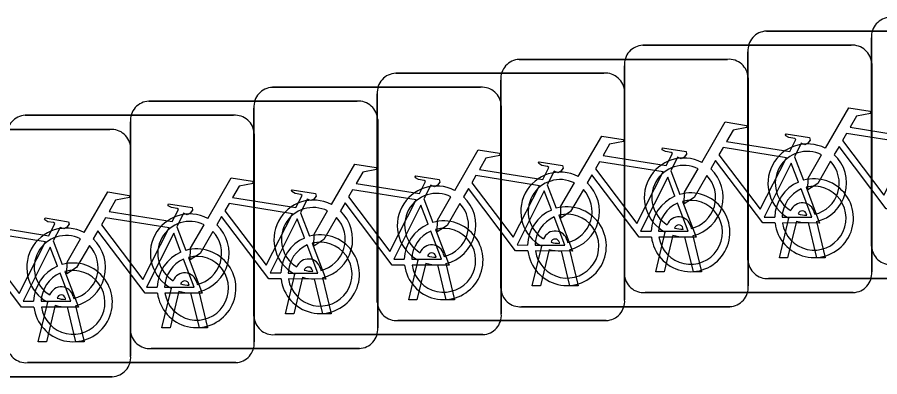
# Model space of a CAD drawing. Extents: x 162184 to 163154, y 385507 to 386516.
# Drawn here: x 162761.834 to 162765.317, y 386425.72 to 386427.173 of the extents above; entities that cross this region are included whole.
import ezdxf

# ---------------------------------------------------------------- set-up
doc = ezdxf.new("R2010")
doc.units = 0
doc.layers.add('IMGEO_Fietsenrek', color=7, linetype='Continuous')

msp = doc.modelspace()

# ---------------------------------------------------------------- linework, layer by layer
at = {"layer": 'IMGEO_Fietsenrek'}
for p, q in [((162764.8589, 386427.1165), (162765.6998, 386427.1165)), ((162765.6998, 386427.1165), (162764.8589, 386427.1165)), ((162764.3599, 386427.0595), (162765.2008, 386427.0595)), ((162765.2008, 386427.0595), (162764.3599, 386427.0595)), ((162765.2835, 386426.2479), (162765.2835, 386427.0888)), ((162765.2835, 386427.0888), (162765.2835, 386426.2479)), ((162764.7845, 386426.1919), (162764.7845, 386427.0328)), ((162764.7845, 386427.0328), (162764.7845, 386426.1919)), ((162763.8609, 386427.0025), (162764.7018, 386427.0025)), ((162764.7018, 386427.0025), (162763.8609, 386427.0025)), ((162764.2855, 386426.1349), (162764.2855, 386426.9758)), ((162764.2855, 386426.9758), (162764.2855, 386426.1349)), ((162765.2845, 386426.9851), (162765.2845, 386426.1442)), ((162765.2845, 386426.1442), (162765.2845, 386426.9851)), ((162763.3619, 386426.9465), (162764.2028, 386426.9465)), ((162764.2028, 386426.9465), (162763.3619, 386426.9465)), ((162763.7865, 386426.0779), (162763.7865, 386426.9188)), ((162763.7865, 386426.9188), (162763.7865, 386426.0779)), ((162764.7855, 386426.9281), (162764.7855, 386426.0872)), ((162764.7855, 386426.0872), (162764.7855, 386426.9281)), ((162762.8639, 386426.8895), (162763.7048, 386426.8895)), ((162763.7048, 386426.8895), (162762.8639, 386426.8895)), ((162763.2875, 386426.0219), (162763.2875, 386426.8628)), ((162763.2875, 386426.8628), (162763.2875, 386426.0219)), ((162764.2865, 386426.8721), (162764.2865, 386426.0312)), ((162764.2865, 386426.0312), (162764.2865, 386426.8721)), ((162762.3649, 386426.8335), (162763.2058, 386426.8335)), ((162763.2058, 386426.8335), (162762.3649, 386426.8335)), ((162763.7885, 386426.8151), (162763.7885, 386425.9742)), ((162763.7885, 386425.9742), (162763.7885, 386426.8151)), ((162762.7895, 386425.9649), (162762.7895, 386426.8058)), ((162762.7895, 386426.8058), (162762.7895, 386425.9649)), ((162761.8659, 386426.7765), (162762.7068, 386426.7765)), ((162762.7068, 386426.7765), (162761.8659, 386426.7765)), ((162762.2905, 386425.9089), (162762.2905, 386426.7498)), ((162762.2905, 386426.7498), (162762.2905, 386425.9089)), ((162763.2895, 386426.7591), (162763.2895, 386425.9182)), ((162763.2895, 386425.9182), (162763.2895, 386426.7591)), ((162761.3669, 386426.7195), (162762.2078, 386426.7195)), ((162762.2078, 386426.7195), (162761.3669, 386426.7195)), ((162762.7905, 386426.7021), (162762.7905, 386425.8612)), ((162762.7905, 386425.8612), (162762.7905, 386426.7021)), ((162762.2915, 386426.6451), (162762.2915, 386425.8042)), ((162762.2915, 386425.8042), (162762.2915, 386426.6451)), ((162764.9722, 386426.6092), (162765.0085, 386426.514)), ((162764.4732, 386426.5522), (162764.5095, 386426.457)), ((162763.9742, 386426.4962), (162764.0105, 386426.401)), ((162763.4762, 386426.4392), (162763.5125, 386426.344)), ((162762.9772, 386426.3832), (162763.0135, 386426.288)), ((162764.9115, 386426.2013), (162764.9498, 386426.3613)), ((162765.0219, 386426.3729), (162765.0209, 386426.3772)), ((162765.0526, 386426.3844), (162765.0544, 386426.3765)), ((162762.4782, 386426.3262), (162762.5145, 386426.231)), ((162764.5536, 386426.3274), (162764.5554, 386426.3195)), ((162764.9802, 386426.3491), (162764.9449, 386426.2013)), ((162765.063, 386426.2013), (162765.0291, 386426.343)), ((162765.0614, 386426.3473), (162765.0964, 386426.2013)), ((162764.4125, 386426.1443), (162764.4508, 386426.3043)), ((162764.4812, 386426.2921), (162764.4459, 386426.1443)), ((162764.5229, 386426.3159), (162764.5219, 386426.3202)), ((162764.5624, 386426.2903), (162764.5974, 386426.1443)), ((162761.9792, 386426.2692), (162762.0155, 386426.174)), ((162764.0239, 386426.2589), (162764.0229, 386426.2632)), ((162764.0546, 386426.2704), (162764.0564, 386426.2625)), ((162764.564, 386426.1443), (162764.5301, 386426.286)), ((162763.9135, 386426.0873), (162763.9518, 386426.2473)), ((162763.9822, 386426.2351), (162763.9469, 386426.0873)), ((162764.065, 386426.0873), (162764.0311, 386426.229)), ((162764.0634, 386426.2333), (162764.0984, 386426.0873)), ((162763.4145, 386426.0313), (162763.4528, 386426.1913)), ((162763.5249, 386426.2029), (162763.5239, 386426.2072)), ((162763.5556, 386426.2144), (162763.5574, 386426.2065)), ((162764.9449, 386426.2013), (162764.9115, 386426.2013)), ((162765.0964, 386426.2013), (162765.063, 386426.2013)), ((162763.0269, 386426.1459), (162763.0259, 386426.1502)), ((162763.0576, 386426.1574), (162763.0594, 386426.1495)), ((162763.4832, 386426.1791), (162763.4479, 386426.0313)), ((162763.566, 386426.0313), (162763.5321, 386426.173)), ((162763.5644, 386426.1773), (162763.5994, 386426.0313)), ((162762.9165, 386425.9743), (162762.9548, 386426.1343)), ((162762.9852, 386426.1221), (162762.9499, 386425.9743)), ((162763.068, 386425.9743), (162763.0341, 386426.116)), ((162763.0664, 386426.1203), (162763.1014, 386425.9743)), ((162764.4459, 386426.1443), (162764.4125, 386426.1443)), ((162764.5974, 386426.1443), (162764.564, 386426.1443)), ((162765.7091, 386426.1175), (162764.8682, 386426.1175)), ((162764.8682, 386426.1175), (162765.7091, 386426.1175)), ((162762.5279, 386426.0899), (162762.5269, 386426.0942)), ((162762.5586, 386426.1014), (162762.5604, 386426.0935)), ((162763.9469, 386426.0873), (162763.9135, 386426.0873)), ((162764.0984, 386426.0873), (162764.065, 386426.0873)), ((162762.4175, 386425.9183), (162762.4558, 386426.0783)), ((162762.4862, 386426.0661), (162762.4509, 386425.9183)), ((162762.569, 386425.9183), (162762.5351, 386426.06)), ((162762.5674, 386426.0643), (162762.6024, 386425.9183)), ((162765.2101, 386426.0605), (162764.3692, 386426.0605)), ((162764.3692, 386426.0605), (162765.2101, 386426.0605)), ((162761.9185, 386425.8613), (162761.9568, 386426.0213)), ((162762.0289, 386426.0329), (162762.0279, 386426.0372)), ((162762.0596, 386426.0444), (162762.0614, 386426.0365)), ((162763.4479, 386426.0313), (162763.4145, 386426.0313)), ((162763.5994, 386426.0313), (162763.566, 386426.0313)), ((162761.9872, 386426.0091), (162761.9519, 386425.8613)), ((162762.07, 386425.8613), (162762.0361, 386426.003)), ((162762.0684, 386426.0073), (162762.1034, 386425.8613)), ((162764.7111, 386426.0035), (162763.8702, 386426.0035)), ((162763.8702, 386426.0035), (162764.7111, 386426.0035)), ((162762.9499, 386425.9743), (162762.9165, 386425.9743)), ((162763.1014, 386425.9743), (162763.068, 386425.9743)), ((162764.2121, 386425.9475), (162763.3712, 386425.9475)), ((162763.3712, 386425.9475), (162764.2121, 386425.9475)), ((162762.4509, 386425.9183), (162762.4175, 386425.9183)), ((162762.6024, 386425.9183), (162762.569, 386425.9183)), ((162763.7141, 386425.8905), (162762.8732, 386425.8905)), ((162762.8732, 386425.8905), (162763.7141, 386425.8905)), ((162761.9519, 386425.8613), (162761.9185, 386425.8613)), ((162762.1034, 386425.8613), (162762.07, 386425.8613)), ((162763.2151, 386425.8345), (162762.3742, 386425.8345)), ((162762.3742, 386425.8345), (162763.2151, 386425.8345)), ((162762.7161, 386425.7775), (162761.8752, 386425.7775)), ((162761.8752, 386425.7775), (162762.7161, 386425.7775)), ((162762.2171, 386425.7205), (162761.3762, 386425.7205)), ((162761.3762, 386425.7205), (162762.2171, 386425.7205))]:
    msp.add_line(p, q, dxfattribs=at)
for points in [[(162765.0971, 386426.6432), (162765.1918, 386426.8067), (162765.278, 386426.7929), (162765.2797, 386426.7842), (162765.2236, 386426.7733), (162765.1974, 386426.728), (162765.4526, 386426.6872)], [(162764.5981, 386426.5862), (162764.6928, 386426.7497), (162764.779, 386426.7359), (162764.7807, 386426.7272), (162764.7246, 386426.7163), (162764.6984, 386426.671), (162764.9536, 386426.6302)], [(162764.0991, 386426.5292), (162764.1938, 386426.6927), (162764.28, 386426.6789), (162764.2817, 386426.6702), (162764.2256, 386426.6593), (162764.1994, 386426.614), (162764.4546, 386426.5732)], [(162764.9536, 386426.6302), (162764.9786, 386426.679), (162764.9735, 386426.683), (162764.9503, 386426.6867), (162764.9376, 386426.6942), (162764.9366, 386426.6973), (162764.9388, 386426.7019), (162765.0336, 386426.6868), (162765.0359, 386426.6765), (162765.0265, 386426.6641), (162765.0141, 386426.6577), (162764.9996, 386426.6639), (162764.9722, 386426.6092)], [(162765.4397, 386426.662), (162765.1829, 386426.703), (162765.1662, 386426.6742), (162765.3332, 386426.4539), (162765.4397, 386426.662)], [(162764.4546, 386426.5732), (162764.4796, 386426.622), (162764.4745, 386426.626), (162764.4513, 386426.6297), (162764.4386, 386426.6372), (162764.4376, 386426.6403), (162764.4398, 386426.6449), (162764.5346, 386426.6298), (162764.5369, 386426.6195), (162764.5275, 386426.6071), (162764.5151, 386426.6007), (162764.5006, 386426.6069), (162764.4732, 386426.5522)], [(162764.9407, 386426.605), (162764.6839, 386426.646), (162764.6672, 386426.6172), (162764.8342, 386426.3969), (162764.9407, 386426.605)], [(162765.3928, 386426.3985), (162765.3431, 386426.3986), (162765.1524, 386426.6503), (162765.1334, 386426.6175)], [(162763.6001, 386426.4732), (162763.6948, 386426.6367), (162763.781, 386426.6229), (162763.7827, 386426.6142), (162763.7266, 386426.6033), (162763.7004, 386426.558), (162763.9556, 386426.5172)], [(162765.1178, 386426.5907), (162765.0662, 386426.5015), (162765.0263, 386426.4755), (162765.0275, 386426.523), (162765.082, 386426.6172)], [(162763.1021, 386426.4162), (162763.1968, 386426.5797), (162763.283, 386426.5659), (162763.2847, 386426.5572), (162763.2286, 386426.5463), (162763.2024, 386426.501), (162763.4576, 386426.4602)], [(162763.9556, 386426.5172), (162763.9806, 386426.566), (162763.9755, 386426.57), (162763.9523, 386426.5737), (162763.9396, 386426.5812), (162763.9386, 386426.5843), (162763.9408, 386426.5889), (162764.0356, 386426.5738), (162764.0379, 386426.5635), (162764.0285, 386426.5511), (162764.0161, 386426.5447), (162764.0016, 386426.5509), (162763.9742, 386426.4962)], [(162764.4417, 386426.548), (162764.1849, 386426.589), (162764.1682, 386426.5602), (162764.3352, 386426.3399), (162764.4417, 386426.548)], [(162764.8938, 386426.3415), (162764.8441, 386426.3416), (162764.6534, 386426.5933), (162764.6344, 386426.5605)], [(162764.9887, 386426.507), (162764.9594, 386426.5838), (162764.85, 386426.3657), (162764.8927, 386426.3656)], [(162763.9427, 386426.492), (162763.6859, 386426.533), (162763.6692, 386426.5042), (162763.8362, 386426.2839), (162763.9427, 386426.492)], [(162764.3948, 386426.2845), (162764.3451, 386426.2846), (162764.1544, 386426.5363), (162764.1354, 386426.5035)], [(162764.6188, 386426.5337), (162764.5672, 386426.4445), (162764.5273, 386426.4185), (162764.5285, 386426.466), (162764.583, 386426.5602)], [(162762.6031, 386426.3602), (162762.6978, 386426.5237), (162762.784, 386426.5099), (162762.7857, 386426.5012), (162762.7296, 386426.4903), (162762.7034, 386426.445), (162762.9586, 386426.4042)], [(162763.4576, 386426.4602), (162763.4826, 386426.509), (162763.4775, 386426.513), (162763.4543, 386426.5167), (162763.4416, 386426.5242), (162763.4406, 386426.5273), (162763.4428, 386426.5319), (162763.5376, 386426.5168), (162763.5399, 386426.5065), (162763.5305, 386426.4941), (162763.5181, 386426.4877), (162763.5036, 386426.4939), (162763.4762, 386426.4392)], [(162764.1198, 386426.4767), (162764.0682, 386426.3875), (162764.0283, 386426.3615), (162764.0295, 386426.409), (162764.084, 386426.5032)], [(162764.4897, 386426.45), (162764.4604, 386426.5268), (162764.351, 386426.3087), (162764.3937, 386426.3086)], [(162762.1041, 386426.3032), (162762.1988, 386426.4667), (162762.285, 386426.4529), (162762.2867, 386426.4442), (162762.2306, 386426.4333), (162762.2044, 386426.388), (162762.4596, 386426.3472)], [(162762.9586, 386426.4042), (162762.9836, 386426.453), (162762.9785, 386426.457), (162762.9553, 386426.4607), (162762.9426, 386426.4682), (162762.9416, 386426.4713), (162762.9438, 386426.4759), (162763.0386, 386426.4608), (162763.0409, 386426.4505), (162763.0315, 386426.4381), (162763.0191, 386426.4317), (162763.0046, 386426.4379), (162762.9772, 386426.3832)], [(162763.4447, 386426.435), (162763.1879, 386426.476), (162763.1712, 386426.4472), (162763.3382, 386426.2269), (162763.4447, 386426.435)], [(162763.8958, 386426.2285), (162763.8461, 386426.2286), (162763.6554, 386426.4803), (162763.6364, 386426.4475)], [(162763.9907, 386426.394), (162763.9614, 386426.4708), (162763.852, 386426.2527), (162763.8947, 386426.2526)], [(162764.9227, 386426.3655), (162765.0426, 386426.3653), (162764.9994, 386426.4789)], [(162765.0192, 386426.4858), (162765.0742, 386426.3412), (162764.9241, 386426.3415)], [(162763.6208, 386426.4207), (162763.5692, 386426.3315), (162763.5293, 386426.3055), (162763.5305, 386426.353), (162763.585, 386426.4472)], [(162764.5202, 386426.4288), (162764.5752, 386426.2842), (162764.4251, 386426.2845)], [(162761.6051, 386426.2462), (162761.6998, 386426.4097), (162761.786, 386426.3959), (162761.7877, 386426.3872), (162761.7316, 386426.3763), (162761.7054, 386426.331), (162761.9606, 386426.2902)], [(162762.4596, 386426.3472), (162762.4846, 386426.396), (162762.4795, 386426.4), (162762.4563, 386426.4037), (162762.4436, 386426.4112), (162762.4426, 386426.4143), (162762.4448, 386426.4189), (162762.5396, 386426.4038), (162762.5419, 386426.3935), (162762.5325, 386426.3811), (162762.5201, 386426.3747), (162762.5056, 386426.3809), (162762.4782, 386426.3262)], [(162762.9457, 386426.379), (162762.6889, 386426.42), (162762.6722, 386426.3912), (162762.8392, 386426.1709), (162762.9457, 386426.379)], [(162763.3978, 386426.1715), (162763.3481, 386426.1716), (162763.1574, 386426.4233), (162763.1384, 386426.3905)], [(162763.4927, 386426.337), (162763.4634, 386426.4138), (162763.354, 386426.1957), (162763.3967, 386426.1956)], [(162764.4237, 386426.3085), (162764.5436, 386426.3083), (162764.5004, 386426.4219)], [(162761.9606, 386426.2902), (162761.9856, 386426.339), (162761.9805, 386426.343), (162761.9573, 386426.3467), (162761.9446, 386426.3542), (162761.9436, 386426.3573), (162761.9458, 386426.3619), (162762.0406, 386426.3468), (162762.0429, 386426.3365), (162762.0335, 386426.3241), (162762.0211, 386426.3177), (162762.0066, 386426.3239), (162761.9792, 386426.2692)], [(162762.4467, 386426.322), (162762.1899, 386426.363), (162762.1732, 386426.3342), (162762.3402, 386426.1139), (162762.4467, 386426.322)], [(162762.8988, 386426.1155), (162762.8491, 386426.1156), (162762.6584, 386426.3673), (162762.6394, 386426.3345)], [(162763.1228, 386426.3637), (162763.0712, 386426.2745), (162763.0313, 386426.2485), (162763.0325, 386426.296), (162763.087, 386426.3902)], [(162763.9247, 386426.2525), (162764.0446, 386426.2523), (162764.0014, 386426.3659)], [(162764.0212, 386426.3728), (162764.0762, 386426.2282), (162763.9261, 386426.2285)], [(162762.6238, 386426.3077), (162762.5722, 386426.2185), (162762.5323, 386426.1925), (162762.5335, 386426.24), (162762.588, 386426.3342)], [(162762.9937, 386426.281), (162762.9644, 386426.3578), (162762.855, 386426.1397), (162762.8977, 386426.1396)], [(162761.9477, 386426.265), (162761.6909, 386426.306), (162761.6742, 386426.2772), (162761.8412, 386426.0569), (162761.9477, 386426.265)], [(162762.3998, 386426.0585), (162762.3501, 386426.0586), (162762.1594, 386426.3103), (162762.1404, 386426.2775)], [(162762.4947, 386426.224), (162762.4654, 386426.3008), (162762.356, 386426.0827), (162762.3987, 386426.0826)], [(162763.4267, 386426.1955), (162763.5466, 386426.1953), (162763.5034, 386426.3089)], [(162763.5232, 386426.3158), (162763.5782, 386426.1712), (162763.4281, 386426.1715)], [(162762.1248, 386426.2507), (162762.0732, 386426.1615), (162762.0333, 386426.1355), (162762.0345, 386426.183), (162762.089, 386426.2772)], [(162763.0242, 386426.2598), (162763.0792, 386426.1152), (162762.9291, 386426.1155)], [(162761.9008, 386426.0015), (162761.8511, 386426.0016), (162761.6604, 386426.2533), (162761.6414, 386426.2205)], [(162761.9957, 386426.167), (162761.9664, 386426.2438), (162761.857, 386426.0257), (162761.8997, 386426.0256)], [(162762.9277, 386426.1395), (162763.0476, 386426.1393), (162763.0044, 386426.2529)], [(162762.4287, 386426.0825), (162762.5486, 386426.0823), (162762.5054, 386426.1959)], [(162762.5252, 386426.2028), (162762.5802, 386426.0582), (162762.4301, 386426.0585)], [(162761.9297, 386426.0255), (162762.0496, 386426.0253), (162762.0064, 386426.1389)], [(162762.0262, 386426.1458), (162762.0812, 386426.0012), (162761.9311, 386426.0015)]]:
    msp.add_lwpolyline(points, dxfattribs=at)
for centre, radius, start, end in [((162765.3612, 386427.0946), 0.0779, 92.4484, 184.2845), ((162765.3612, 386427.0946), 0.0779, 92.4484, 184.2845), ((162764.8622, 386427.0386), 0.0779, 92.4484, 184.2845), ((162764.8622, 386427.0386), 0.0779, 92.4484, 184.2845), ((162764.3632, 386426.9816), 0.0779, 92.4484, 184.2845), ((162764.3632, 386426.9816), 0.0779, 92.4484, 184.2845), ((162765.2066, 386426.9818), 0.0779, 2.4484, 94.2845), ((162765.2066, 386426.9818), 0.0779, 2.4484, 94.2845), ((162763.8642, 386426.9246), 0.0779, 92.4484, 184.2845), ((162763.8642, 386426.9246), 0.0779, 92.4484, 184.2845), ((162764.7076, 386426.9248), 0.0779, 2.4484, 94.2845), ((162764.7076, 386426.9248), 0.0779, 2.4484, 94.2845), ((162763.3652, 386426.8686), 0.0779, 92.4484, 184.2845), ((162763.3652, 386426.8686), 0.0779, 92.4484, 184.2845), ((162764.2086, 386426.8688), 0.0779, 2.4484, 94.2845), ((162764.2086, 386426.8688), 0.0779, 2.4484, 94.2845), ((162762.8672, 386426.8116), 0.0779, 92.4484, 184.2845), ((162762.8672, 386426.8116), 0.0779, 92.4484, 184.2845), ((162763.7106, 386426.8118), 0.0779, 2.4484, 94.2845), ((162763.7106, 386426.8118), 0.0779, 2.4484, 94.2845), ((162762.3682, 386426.7556), 0.0779, 92.4484, 184.2845), ((162762.3682, 386426.7556), 0.0779, 92.4484, 184.2845), ((162763.2116, 386426.7558), 0.0779, 2.4484, 94.2845), ((162763.2116, 386426.7558), 0.0779, 2.4484, 94.2845), ((162762.7126, 386426.6988), 0.0779, 2.4484, 94.2845), ((162762.7126, 386426.6988), 0.0779, 2.4484, 94.2845), ((162761.8692, 386426.6986), 0.0779, 92.4484, 184.2845), ((162761.8692, 386426.6986), 0.0779, 92.4484, 184.2845), ((162762.2136, 386426.6418), 0.0779, 2.4484, 94.2845), ((162762.2136, 386426.6418), 0.0779, 2.4484, 94.2845), ((162765.0241, 386426.5019), 0.159, 62.6766, 242.1369), ((162764.5251, 386426.4449), 0.159, 62.6766, 242.1369), ((162765.0241, 386426.5019), 0.129, 63.3192, 238.903), ((162765.0241, 386426.5019), 0.159, 283.5766, 46.6042), ((162764.5251, 386426.4449), 0.129, 63.3192, 238.903), ((162765.0241, 386426.5019), 0.129, 283.6043, 43.4302), ((162764.0261, 386426.3879), 0.159, 62.6766, 242.1369), ((162764.5251, 386426.4449), 0.129, 283.6043, 43.4302), ((162764.5251, 386426.4449), 0.159, 283.5766, 46.6042), ((162764.0261, 386426.3879), 0.129, 63.3192, 238.903), ((162764.0261, 386426.3879), 0.159, 283.5766, 46.6042), ((162765.0517, 386426.3609), 0.159, 113.3408, 178.3217), ((162765.0517, 386426.3609), 0.159, 187.0065, 105.7708), ((162763.5271, 386426.3319), 0.159, 62.6766, 242.1369), ((162764.0261, 386426.3879), 0.129, 283.6043, 43.4302), ((162765.0517, 386426.3609), 0.129, 113.923, 177.9556), ((162765.0517, 386426.3609), 0.129, 188.6715, 104.5883), ((162763.0291, 386426.2749), 0.159, 62.6766, 242.1369), ((162763.5271, 386426.3319), 0.129, 63.3192, 238.903), ((162763.5271, 386426.3319), 0.159, 283.5766, 46.6042), ((162764.5527, 386426.3039), 0.159, 113.3408, 178.3217), ((162764.5527, 386426.3039), 0.159, 187.0065, 105.7708), ((162764.5527, 386426.3039), 0.129, 188.6715, 104.5883), ((162763.0291, 386426.2749), 0.129, 63.3192, 238.903), ((162763.5271, 386426.3319), 0.129, 283.6043, 43.4302), ((162764.0537, 386426.2479), 0.159, 113.3408, 178.3217), ((162764.0537, 386426.2479), 0.159, 187.0065, 105.7708), ((162764.5527, 386426.3039), 0.129, 113.923, 177.9556), ((162765.0039, 386426.3733), 0.0499, 12.8025, 158.6934), ((162762.5301, 386426.2189), 0.159, 62.6766, 242.1369), ((162763.0291, 386426.2749), 0.129, 283.6043, 43.4302), ((162763.0291, 386426.2749), 0.159, 283.5766, 46.6042), ((162764.0537, 386426.2479), 0.129, 113.923, 177.9556), ((162764.0537, 386426.2479), 0.129, 188.6715, 104.5883), ((162764.5049, 386426.3163), 0.0499, 12.8025, 158.6934), ((162765.0039, 386426.3733), 0.0174, 12.8025, 163.4502), ((162765.0241, 386426.5019), 0.129, 253.415, 269.0204), ((162762.5301, 386426.2189), 0.129, 63.3192, 238.903), ((162762.5301, 386426.2189), 0.159, 283.5766, 46.6042), ((162763.5557, 386426.1909), 0.159, 113.3408, 178.3217), ((162763.5557, 386426.1909), 0.159, 187.0065, 105.7708), ((162764.5049, 386426.3163), 0.0174, 12.8025, 163.4502), ((162765.0241, 386426.5019), 0.159, 253.9967, 271.7867), ((162762.0311, 386426.1619), 0.159, 62.6766, 242.1369), ((162762.0311, 386426.1619), 0.129, 63.3192, 238.903), ((162762.5301, 386426.2189), 0.129, 283.6043, 43.4302), ((162763.0567, 386426.1349), 0.159, 187.0065, 105.7708), ((162763.5557, 386426.1909), 0.129, 113.923, 177.9556), ((162763.5557, 386426.1909), 0.129, 188.6715, 104.5883), ((162764.0059, 386426.2593), 0.0499, 12.8025, 158.6934), ((162764.5251, 386426.4449), 0.159, 253.9967, 271.7867), ((162764.5251, 386426.4449), 0.129, 253.415, 269.0204), ((162762.0311, 386426.1619), 0.159, 283.5766, 46.6042), ((162763.0567, 386426.1349), 0.159, 113.3408, 178.3217), ((162763.0567, 386426.1349), 0.129, 188.6715, 104.5883), ((162764.0059, 386426.2593), 0.0174, 12.8025, 163.4502), ((162764.0261, 386426.3879), 0.129, 253.415, 269.0204), ((162762.0311, 386426.1619), 0.129, 283.6043, 43.4302), ((162762.5577, 386426.0779), 0.159, 113.3408, 178.3217), ((162762.5577, 386426.0779), 0.159, 187.0065, 105.7708), ((162763.0567, 386426.1349), 0.129, 113.923, 177.9556), ((162763.5069, 386426.2033), 0.0499, 12.8025, 158.6934), ((162763.5069, 386426.2033), 0.0174, 12.8025, 163.4502), ((162764.0261, 386426.3879), 0.159, 253.9967, 271.7867), ((162765.3614, 386426.2512), 0.0779, 182.4484, 274.2845), ((162765.3614, 386426.2512), 0.0779, 182.4484, 274.2845), ((162762.5577, 386426.0779), 0.129, 113.923, 177.9556), ((162762.5577, 386426.0779), 0.129, 188.6715, 104.5883), ((162763.0089, 386426.1463), 0.0499, 12.8025, 158.6934), ((162763.5271, 386426.3319), 0.129, 253.415, 269.0204), ((162764.8624, 386426.1952), 0.0779, 182.4484, 274.2845), ((162764.8624, 386426.1952), 0.0779, 182.4484, 274.2845), ((162762.0587, 386426.0209), 0.159, 113.3408, 178.3217), ((162762.0587, 386426.0209), 0.159, 187.0065, 105.7708), ((162762.0587, 386426.0209), 0.129, 188.6715, 104.5883), ((162763.0089, 386426.1463), 0.0174, 12.8025, 163.4502), ((162763.0291, 386426.2749), 0.129, 253.415, 269.0204), ((162763.5271, 386426.3319), 0.159, 253.9967, 271.7867), ((162762.0587, 386426.0209), 0.129, 113.923, 177.9556), ((162762.5099, 386426.0903), 0.0499, 12.8025, 158.6934), ((162763.0291, 386426.2749), 0.159, 253.9967, 271.7867), ((162764.3634, 386426.1382), 0.0779, 182.4484, 274.2845), ((162764.3634, 386426.1382), 0.0779, 182.4484, 274.2845), ((162765.2068, 386426.1384), 0.0779, 272.4484, 4.2845), ((162765.2068, 386426.1384), 0.0779, 272.4484, 4.2845), ((162762.0109, 386426.0333), 0.0499, 12.8025, 158.6934), ((162762.5099, 386426.0903), 0.0174, 12.8025, 163.4502), ((162762.5301, 386426.2189), 0.129, 253.415, 269.0204), ((162764.7078, 386426.0814), 0.0779, 272.4484, 4.2845), ((162764.7078, 386426.0814), 0.0779, 272.4484, 4.2845), ((162762.0109, 386426.0333), 0.0174, 12.8025, 163.4502), ((162762.5301, 386426.2189), 0.159, 253.9967, 271.7867), ((162763.8644, 386426.0812), 0.0779, 182.4484, 274.2845), ((162763.8644, 386426.0812), 0.0779, 182.4484, 274.2845), ((162762.0311, 386426.1619), 0.129, 253.415, 269.0204), ((162763.3654, 386426.0252), 0.0779, 182.4484, 274.2845), ((162763.3654, 386426.0252), 0.0779, 182.4484, 274.2845), ((162764.2088, 386426.0254), 0.0779, 272.4484, 4.2845), ((162764.2088, 386426.0254), 0.0779, 272.4484, 4.2845), ((162762.0311, 386426.1619), 0.159, 253.9967, 271.7867), ((162762.8674, 386425.9682), 0.0779, 182.4484, 274.2845), ((162762.8674, 386425.9682), 0.0779, 182.4484, 274.2845), ((162763.7108, 386425.9684), 0.0779, 272.4484, 4.2845), ((162763.7108, 386425.9684), 0.0779, 272.4484, 4.2845), ((162762.3684, 386425.9122), 0.0779, 182.4484, 274.2845), ((162762.3684, 386425.9122), 0.0779, 182.4484, 274.2845), ((162763.2118, 386425.9124), 0.0779, 272.4484, 4.2845), ((162763.2118, 386425.9124), 0.0779, 272.4484, 4.2845), ((162761.8694, 386425.8552), 0.0779, 182.4484, 274.2845), ((162761.8694, 386425.8552), 0.0779, 182.4484, 274.2845), ((162762.7128, 386425.8554), 0.0779, 272.4484, 4.2845), ((162762.7128, 386425.8554), 0.0779, 272.4484, 4.2845), ((162762.2138, 386425.7984), 0.0779, 272.4484, 4.2845), ((162762.2138, 386425.7984), 0.0779, 272.4484, 4.2845)]:
    msp.add_arc(centre, radius, start, end, dxfattribs=at)

doc.saveas('drawing.dxf')
